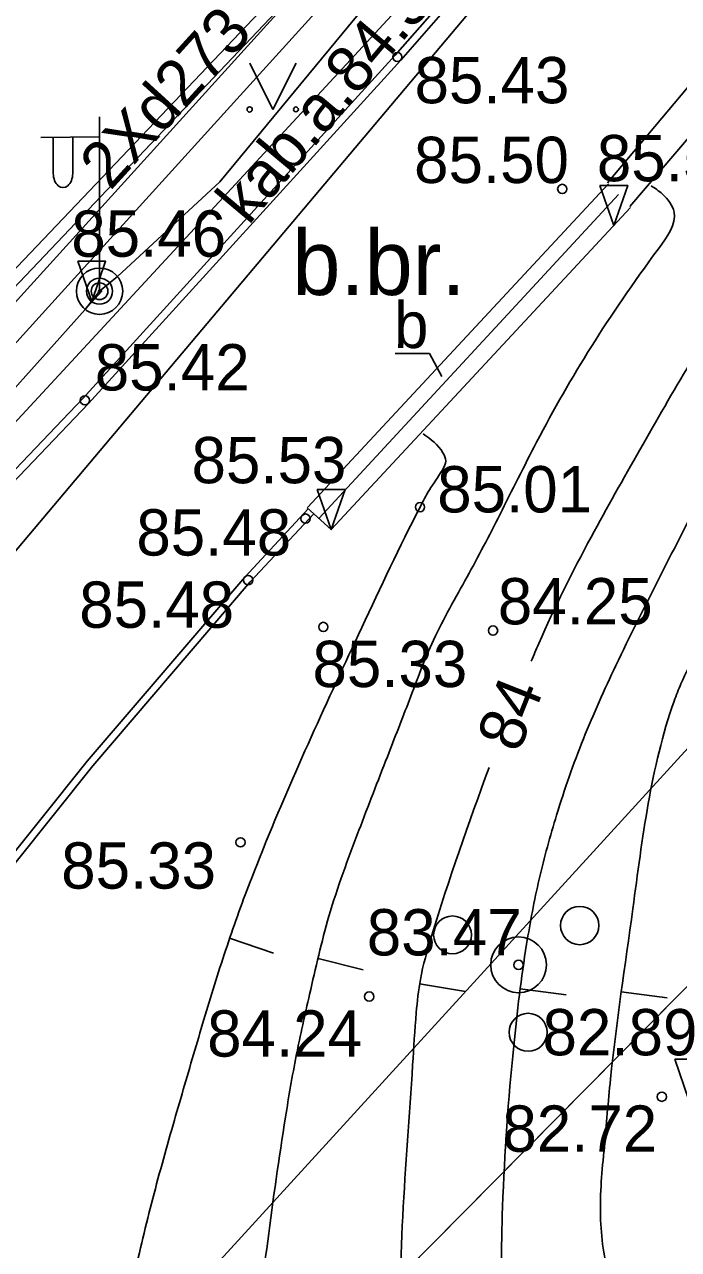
# Model space of a CAD drawing. Extents: x 576692 to 577659, y 273254 to 273799.
# Drawn here: x 576832.4 to 576839.47, y 273489.82 to 273503.05 of the extents above; entities that cross this region are included whole.
import ezdxf

# ---------------------------------------------------------------- set-up
doc = ezdxf.new("R2010")
doc.units = 0
for name, color, linetype in [('APGS_VADP_ZSPR_####_I', 7, 'Continuous'), ('BUVE_EKAS_####_####_#', 7, 'Continuous'), ('CELI_CMAL_####_####_#', 7, 'Continuous'), ('CKOM_ZEMJ_####_####_#', 7, 'Continuous'), ('DREN_ELEM_####_####_#', 7, 'Continuous'), ('ELEK_STTP_####_####_#', 7, 'Continuous'), ('GAZE_VADP_VSP1_TKST_#', 7, 'Continuous'), ('GEOD_ELEM_####_TKST_#', 7, 'Continuous'), ('GEOD_SITP_####_TKST_#', 7, 'Continuous'), ('HIDT_REZV_####_TKST_#', 7, 'Continuous'), ('Level 46', 7, 'Continuous'), ('LKAN_ELEM_####_####_#', 7, 'Continuous'), ('LKAN_ELEM_PAST_TKST_#', 7, 'Continuous'), ('NORB_ELEM_####_####_#', 7, 'Continuous'), ('RELJ_ELEM_####_####_#', 7, 'Continuous'), ('RELJ_HORZ_PAMT_####_#', 7, 'Continuous'), ('ROBZ_IERR_####_####_#', 7, 'Continuous'), ('SAKT_VADP_KABE_####_#', 7, 'Continuous'), ('SILT_VADP_UDEN_####_#', 7, 'Continuous'), ('TERT_DIAM_####_TKST_#', 7, 'Continuous'), ('TERT_KONT_####_####_#', 7, 'Continuous')]:
    doc.layers.add(name, color=color, linetype=linetype)

msp = doc.modelspace()

# ---------------------------------------------------------------- linework, layer by layer
at = {"layer": 'APGS_VADP_ZSPR_####_I'}
for p, q in [((576836.402, 273499.497), (576836.776, 273499.497)), ((576836.776, 273499.497), (576836.907, 273499.247))]:
    msp.add_line(p, q, dxfattribs=at)
at = {"layer": 'BUVE_EKAS_####_####_#'}
for points in [[(576823.428, 273491.068), (576825.161, 273492.793), (576829.786, 273497.715), (576832.18, 273500.284), (576835.361, 273503.632), (576835.922, 273504.282)], [(576823.52, 273490.976), (576825.255, 273492.702), (576829.88, 273497.626), (576832.275, 273500.195), (576835.457, 273503.545), (576836.02, 273504.197)], [(576836.882, 273503.263), (576836.405, 273502.718), (576833.029, 273499.01), (576829.894, 273495.728), (576828.74, 273494.536), (576827.97, 273493.644), (576827.392, 273492.9), (576826.595, 273491.777), (576825.819, 273490.37), (576825.331, 273489.526), (576824.991, 273488.831), (576824.594, 273487.913), (576824.156, 273486.677), (576823.85, 273485.403), (576823.382, 273483.97), (576822.921, 273482.944), (576822.333, 273481.872), (576821.831, 273481.181), (576821.4, 273480.566), (576820.949, 273480.015), (576820.24, 273479.227), (576819.559, 273478.587), (576818.814, 273477.934)], [(576836.942, 273503.21), (576836.464, 273502.665), (576833.088, 273498.956), (576829.952, 273495.672), (576828.799, 273494.482), (576828.032, 273493.593), (576827.456, 273492.852), (576826.663, 273491.735), (576825.889, 273490.33), (576825.402, 273489.488), (576825.063, 273488.798), (576824.669, 273487.884), (576824.233, 273486.654), (576823.927, 273485.381), (576823.457, 273483.941), (576822.993, 273482.908), (576822.401, 273481.829), (576821.896, 273481.135), (576821.464, 273480.517), (576821.01, 273479.963), (576820.298, 273479.171), (576819.613, 273478.528), (576818.856, 273477.865)], [(576835.465, 273497.819), (576834.778, 273497.082), (576833.074, 273495.095), (576830.969, 273492.463), (576829.766, 273490.767), (576829.275, 273490.028), (576828.732, 273489.14), (576828.052, 273487.838), (576827.402, 273486.361), (576826.781, 273484.777), (576826.37, 273483.499), (576825.923, 273482.179), (576825.428, 273481.141), (576824.739, 273479.929), (576824.336, 273479.411)], [(576835.524, 273497.764), (576834.837, 273497.029), (576833.135, 273495.044), (576831.033, 273492.415), (576829.832, 273490.721), (576829.342, 273489.985), (576828.802, 273489.1), (576828.124, 273487.803), (576827.476, 273486.33), (576826.857, 273484.75), (576826.445, 273483.474), (576825.998, 273482.149), (576825.499, 273481.104), (576824.806, 273479.885), (576824.476, 273479.46)]]:
    msp.add_lwpolyline(points, dxfattribs=at)
at = {"layer": 'DREN_ELEM_####_####_#'}
msp.add_line((576835.712, 273497.595), (576835.452, 273497.829), dxfattribs=at)
for points in [[(576838.699, 273501.338), (576839.569, 273502.375), (576840.879, 273503.902), (576844.775, 273508.562), (576845.963, 273510.017), (576848.43, 273513.221), (576852.038, 273518.086), (576853.207, 273519.683), (576855.602, 273523.199), (576857.199, 273525.641), (576858.871, 273528.292), (576859.128, 273528.104), (576857.48, 273525.482), (576855.86, 273523.026), (576853.459, 273519.481), (576852.267, 273517.859), (576848.739, 273513.072), (576846.275, 273509.869), (576844.939, 273508.259), (576841.155, 273503.685), (576839.891, 273502.195), (576838.94, 273501.082)], [(576835.456, 273497.834), (576838.707, 273501.33)], [(576835.712, 273497.595), (576838.947, 273501.074)]]:
    msp.add_lwpolyline(points, dxfattribs=at)
at = {"layer": 'ELEK_STTP_####_####_#'}
for points in [[(576837.376, 273504.821), (576834.508, 273501.35)], [(576834.508, 273501.35), (576833.402, 273500.328), (576833.209, 273500.169)], [(576833.209, 273500.169), (576833.055, 273499.972), (576829.849, 273496.393)], [(576833.236, 273500.174), (576833.08, 273500)]]:
    msp.add_lwpolyline(points, dxfattribs=at)
at = {"layer": 'GAZE_VADP_VSP1_TKST_#'}
msp.add_lwpolyline([(576830.13, 273494.792), (576855.28, 273524.625)], dxfattribs=at)
at = {"layer": 'GEOD_ELEM_####_TKST_#'}
msp.add_line((576837.162, 273492.608), (576836.668, 273492.688), dxfattribs=at)
for points in [[(576837.873, 273496.173), (576837.955, 273496.364), (576838.521, 273497.514), (576839.048, 273498.457), (576839.589, 273499.39), (576840.757, 273501.202), (576841.663, 273502.471), (576842.582, 273503.727), (576843.514, 273504.973), (576844.461, 273506.209), (576846.846, 273509.246), (576851.237, 273514.543)], [(576836.501, 273488.013), (576836.468, 273488.543), (576836.592, 273491.813), (576836.631, 273492.378), (576836.676, 273492.736), (576836.796, 273493.203), (576837.418, 273495.027)]]:
    msp.add_spline(points, degree=3, dxfattribs=at)
at = {"layer": 'GEOD_SITP_####_TKST_#'}
for p, q in [((576835.089, 273493.02), (576834.615, 273493.181)), ((576836.057, 273492.842), (576835.572, 273492.962)), ((576838.25, 273492.57), (576837.754, 273492.634)), ((576839.341, 273492.537), (576838.846, 273492.603))]:
    msp.add_line(p, q, dxfattribs=at)
for points in [[(576838.978, 273488.704), (576838.716, 273489.497), (576838.622, 273490.179), (576838.662, 273490.92), (576838.73, 273491.66), (576838.972, 273493.5), (576839.418, 273495.742), (576839.491, 273495.93), (576839.865, 273496.579), (576841.458, 273499.113), (576841.888, 273499.848), (576842.166, 273500.339), (576842.64, 273501.082), (576845.93, 273505.764), (576847.52, 273507.834), (576851.423, 273512.497), (576853.538, 273514.835), (576857.644, 273519.093), (576858.519, 273519.982), (576861.032, 273522.61), (576862.852, 273524.463), (576863.558, 273525.141), (576864.289, 273525.79), (576865.04, 273526.419), (576865.808, 273527.035), (576866.207, 273527.284), (576866.897, 273527.576), (576867.608, 273527.804), (576868.954, 273528.124)], [(576834.183, 273485.839), (576834.188, 273486.01), (576834.278, 273486.325), (576834.403, 273486.633), (576834.53, 273486.941), (576834.622, 273487.254), (576834.686, 273487.583), (576834.744, 273487.912), (576834.846, 273488.573), (576835.026, 273489.911), (576835.218, 273491.25), (576835.335, 273491.915), (576835.404, 273492.245), (576835.479, 273492.575), (576835.688, 273493.42), (576836.012, 273494.347), (576836.319, 273495.142), (576836.557, 273495.755), (576836.818, 273496.402), (576837.181, 273497.084), (576837.533, 273497.754), (576837.931, 273498.537), (576839.247, 273500.626), (576839.417, 273501.024), (576839.292, 273501.217), (576839.168, 273501.308)], [(576837.66, 273487.656), (576837.564, 273488.938), (576837.564, 273490.282), (576837.684, 273492.018), (576837.824, 273493.118), (576837.96, 273493.82), (576838.048, 273494.167), (576838.148, 273494.512), (576838.437, 273495.334), (576838.789, 273496.128), (576839.246, 273497.049), (576839.713, 273497.962), (576840.196, 273498.865), (576840.703, 273499.756), (576841.173, 273500.551)], [(576836.705, 273498.628), (576836.92, 273498.424), (576836.95, 273498.337), (576836.911, 273498.234), (576836.774, 273498.023), (576836.672, 273497.837), (576836.042, 273496.536), (576834.98, 273494.154), (576834.699, 273493.421), (576834.451, 273492.678), (576834.225, 273491.926), (576834.004, 273491.168), (576833.77, 273490.317), (576833.567, 273489.462), (576833.398, 273488.603), (576833.327, 273488.172), (576833.295, 273487.956), (576833.266, 273487.739), (576833.25, 273486.918), (576833.334, 273486.093), (576833.387, 273485.669)]]:
    msp.add_spline(points, degree=3, dxfattribs=at)
at = {"layer": 'Level 46'}
msp.add_lwpolyline([(576871.262, 273542.844), (576865.33, 273530.143), (576853.83, 273507.082), (576824.165, 273477.114), (576816.653, 273470.973)], dxfattribs=at)
at = {"layer": 'LKAN_ELEM_####_####_#'}
msp.add_lwpolyline([(576823.017, 273478.389), (576834.552, 273489.748), (576842.003, 273497.901), (576843.749, 273499.885), (576845.494, 273501.87), (576846.739, 273503.43)], dxfattribs=at)
at = {"layer": 'LKAN_ELEM_PAST_TKST_#'}
for p, q in [((576834.832, 273502.632), (576835.082, 273502.132)), ((576835.082, 273502.132), (576835.332, 273502.632))]:
    msp.add_line(p, q, dxfattribs=at)
for centre, radius in [((576834.831, 273502.132), 0.028), ((576835.331, 273502.132), 0.0263), ((576838.398, 273493.319), 0.207), ((576837.023, 273493.218), 0.204), ((576837.737, 273492.894), 0.301), ((576837.84, 273492.166), 0.205)]:
    msp.add_circle(centre, radius, dxfattribs=at)
at = {"layer": 'NORB_ELEM_####_####_#'}
for points in [[(576836.675, 273503.486), (576830.726, 273497.058), (576827.785, 273493.912), (576826.541, 273492.242), (576825.51, 273490.439), (576824.603, 273488.582), (576823.833, 273486.66), (576823.155, 273484.725), (576822.382, 273482.779), (576821.841, 273481.838), (576821.262, 273480.994), (576819.836, 273479.489), (576818.803, 273478.443)], [(576835.579, 273497.715), (576838.818, 273501.212)]]:
    msp.add_lwpolyline(points, dxfattribs=at)
at = {"layer": 'RELJ_ELEM_####_####_#'}
for points in [[(576838.616, 273501.312), (576838.916, 273501.312), (576838.766, 273500.879)], [(576832.975, 273500.492), (576833.275, 273500.492), (576833.125, 273500.059)], [(576835.562, 273498.028), (576835.862, 273498.028), (576835.712, 273497.595)], [(576839.424, 273491.876), (576839.724, 273491.876), (576839.574, 273491.443)]]:
    msp.add_lwpolyline(points, close=True, dxfattribs=at)
for centre in [(576836.427, 273502.698), (576838.209, 273501.273), (576833.051, 273498.99), (576836.672, 273497.837), (576835.435, 273497.713), (576834.815, 273497.049), (576835.627, 273496.543), (576837.461, 273496.504), (576834.732, 273494.217), (576837.737, 273492.894), (576836.123, 273492.552), (576839.285, 273491.47)]:
    msp.add_circle(centre, 0.05, dxfattribs=at)
at = {"layer": 'ROBZ_IERR_####_####_#'}
for points in [[(576825.775, 273485.863), (576831.263, 273491.264), (576827.758, 273494.83), (576827.754, 273495.036), (576832.254, 273500), (576836.032, 273504.169), (576837.955, 273506.308), (576838.947, 273507.458), (576840.929, 273509.897), (576842.233, 273511.589), (576844.384, 273514.475), (576845.557, 273516.095), (576846.715, 273517.726), (576849.088, 273521.159), (576850.634, 273523.407), (576852.575, 273526.42), (576854.58, 273529.933), (576856.384, 273533.124), (576858.655, 273537.12), (576862.022, 273543.061)], [(576862.112, 273542.612), (576860.068, 273539.01), (576855.183, 273530.399), (576853.195, 273526.896), (576852.439, 273525.62), (576851.244, 273523.786), (576850.515, 273522.719), (576846.6, 273517.039), (576845.369, 273515.316), (576843.419, 273512.665), (576842.473, 273511.403), (576841.723, 273510.433), (576841.248, 273509.819), (576839.98, 273508.234), (576839.155, 273507.244), (576838.456, 273506.426), (576837.91, 273505.806), (576836.239, 273503.95), (576832.658, 273500), (576828.071, 273494.94)]]:
    msp.add_lwpolyline(points, dxfattribs=at)
at = {"layer": 'SILT_VADP_UDEN_####_#'}
msp.add_lwpolyline([(576957.448, 273434.464), (576965.44, 273432.264), (576965.52, 273443.731), (576938.464, 273451.018), (576852.158, 273453.108), (576824.165, 273477.114), (576853.83, 273507.082), (577096.144, 273448.16), (577095.062, 273421.873)], dxfattribs=at)
at = {"layer": 'TERT_DIAM_####_TKST_#'}
for p, q in [((576833.209, 273500.169), (576833.209, 273502.051)), ((576833.209, 273501.835), (576832.574, 273501.83)), ((576832.709, 273501.831), (576832.709, 273501.439)), ((576832.919, 273501.833), (576832.919, 273501.439))]:
    msp.add_line(p, q, dxfattribs=at)
for radius in [0.25, 0.09]:
    msp.add_circle((576833.209, 273500.169), radius, dxfattribs=at)
msp.add_ellipse((576832.814, 273501.439), major_axis=(0, 0.151), ratio=0.695971, start_param=1.570796, end_param=4.712389, dxfattribs=at)
at = {"layer": 'TERT_KONT_####_####_#'}
for radius in [0.141, 0.0126]:
    msp.add_circle((576833.209, 273500.169), radius, dxfattribs=at)

# ---------------------------------------------------------------- texts
at = {"layer": 'APGS_VADP_ZSPR_####_I'}
msp.add_text('b', height=0.5, dxfattribs=at).set_placement((576836.391, 273499.555))
at = {"layer": 'CELI_CMAL_####_####_#'}
msp.add_text('b.br.', height=0.7, dxfattribs=at).set_placement((576835.292, 273500.128))
at = {"layer": 'CKOM_ZEMJ_####_####_#'}
msp.add_text('kab.a.84.36', height=0.5, rotation=50.0676, dxfattribs=at).set_placement((576834.818, 273500.87))
at = {"layer": 'HIDT_REZV_####_TKST_#'}
for s, p in [(' 85.43', (576836.427, 273502.198)), (' 85.50', (576836.422, 273501.337)), (' 85.54', (576838.397, 273501.356)), (' 85.46', (576832.718, 273500.541)), (' 85.42', (576832.972, 273499.097)), ('85.53', (576834.203, 273498.095)), (' 85.01', (576836.672, 273497.78)), (' 85.48', (576833.421, 273497.314)), (' 84.25', (576837.327, 273496.571)), (' 85.48', (576832.804, 273496.534)), (' 85.33', (576835.324, 273495.894)), (' 85.33', (576832.609, 273493.717)), (' 83.47', (576835.911, 273492.996)), (' 84.24', (576834.186, 273491.903)), (' 82.89', (576837.81, 273491.917)), (' 82.72', (576837.376, 273490.876))]:
    msp.add_text(s, height=0.5, dxfattribs=at).set_placement(p)
at = {"layer": 'RELJ_HORZ_PAMT_####_#'}
msp.add_text('84', height=0.5, rotation=68.3537, dxfattribs=at).set_placement((576837.736, 273495.169))
at = {"layer": 'SAKT_VADP_KABE_####_#'}
msp.add_text('2Xd273', height=0.5, rotation=47.6677, dxfattribs=at).set_placement((576833.325, 273501.247))

doc.saveas('drawing.dxf')
